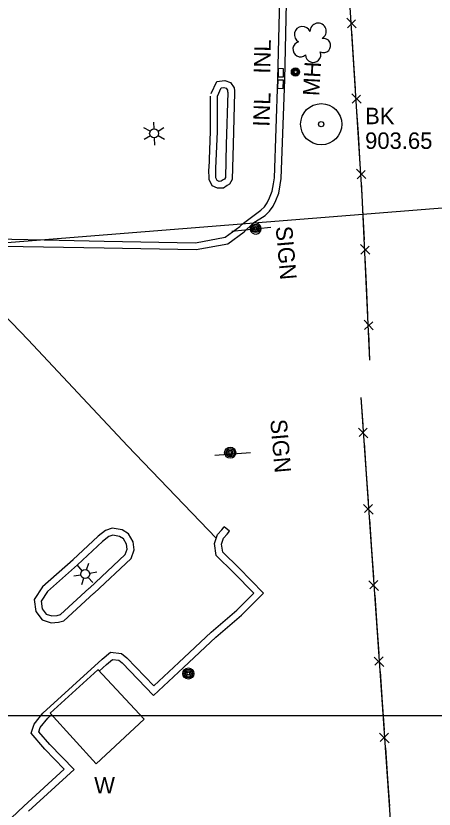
# Model space of a CAD drawing. Extents: x 353423 to 364002, y 127000 to 201942.
# Drawn here: x 360828.1 to 360980.5, y 148465.9 to 148754.9 of the extents above; entities that cross this region are included whole.
import ezdxf

# ---------------------------------------------------------------- set-up
doc = ezdxf.new("R2010")
doc.units = 0
for name, color, linetype in [('E_DTM_SlopeBottom', 7, 'Continuous'), ('E_FEN_Generic', 7, 'Continuous'), ('E_LAND_BrushLine', 7, 'Continuous'), ('E_LAND_TreeLine', 7, 'Continuous'), ('E_MISCPROP', 7, 'Continuous'), ('E_RDWY_AsphConc', 7, 'Continuous'), ('E_RDWY_Gravel', 7, 'Continuous'), ('E_UTL_ETransformer', 7, 'Continuous')]:
    doc.layers.add(name, color=color, linetype=linetype)

msp = doc.modelspace()

# ---------------------------------------------------------------- linework, layer by layer
at = {"layer": 'E_DTM_SlopeBottom'}
for p, q in [((360952.14, 148750.58), (360948.71, 148754.05)), ((360948.93, 148750.55), (360951.88, 148753.5)), ((360953.89, 148723.1), (360950.46, 148726.57)), ((360950.69, 148723.07), (360953.64, 148726.02)), ((360955.65, 148695.62), (360952.22, 148699.08)), ((360952.44, 148695.59), (360955.39, 148698.54)), ((360957.03, 148668.09), (360953.66, 148671.61)), ((360953.83, 148668.11), (360956.83, 148671.02)), ((360958.32, 148640.59), (360954.95, 148644.11)), ((360955.11, 148640.61), (360958.12, 148643.51)), ((360952.88, 148604.69), (360956.37, 148601.21)), ((360956.13, 148604.75), (360953.16, 148601.74)), ((360954.82, 148576.9), (360958.3, 148573.42)), ((360958.06, 148576.96), (360955.09, 148573.95)), ((360956.75, 148549.12), (360960.24, 148545.63)), ((360959.99, 148549.17), (360957.02, 148546.16)), ((360958.68, 148521.33), (360962.17, 148517.85)), ((360961.92, 148521.38), (360958.95, 148518.38)), ((360960.61, 148493.54), (360964.1, 148490.06)), ((360963.85, 148493.6), (360960.89, 148490.59))]:
    msp.add_line(p, q, dxfattribs=at)
for points in [[(360957.12, 148629.53), (360954.3, 148689.64), (360949.32, 148767.71), (360944.47, 148858), (360940.28, 148938.02), (360936.18, 149014.53), (360932.3, 149077.98), (360929.24, 149142.87), (360925.09, 149228.58), (360922.38, 149281.91), (360914.12, 149316.01)], [(360951.12, 148739.51), (360950.5, 148749.33)], [(360951.84, 148728.34), (360951.12, 148739.51)], [(360925.66, 148735.67), (360923.66, 148735.71), (360923.6, 148732.71), (360925.6, 148732.67), (360925.66, 148735.67)], [(360925.56, 148731.47), (360923.57, 148731.54), (360923.46, 148728.55), (360925.46, 148728.48), (360925.56, 148731.47)], [(360952.88, 148712.03), (360952.25, 148721.85)], [(360953.59, 148700.86), (360952.88, 148712.03)], [(360954.54, 148684.54), (360954.3, 148689.64), (360954, 148694.37)], [(360955.07, 148673.37), (360954.54, 148684.54)], [(360955.83, 148657.04), (360955.37, 148666.87)], [(360956.35, 148645.86), (360955.83, 148657.04)], [(360957.12, 148629.53), (360956.66, 148639.36)], [(360953.85, 148615.9), (360966.24, 148437.71), (360973.03, 148322.39), (360978.17, 148229.61), (360787.96, 148228.87), (360752.42, 148227.87)], [(360953.85, 148615.9), (360954.54, 148605.97)], [(360954.99, 148599.41), (360955.78, 148588.11)], [(360955.78, 148588.11), (360956.47, 148578.18)], [(360956.93, 148571.62), (360957.71, 148560.33)], [(360957.71, 148560.33), (360958.4, 148550.39)], [(360958.86, 148543.83), (360959.64, 148532.54)], [(360959.64, 148532.54), (360960.33, 148522.61)], [(360840.52, 148500.89), (360857.29, 148482.43), (360874.81, 148498.71), (360857.91, 148516.74)], [(360857.92, 148516.73), (360840.52, 148500.89)], [(360960.79, 148516.04), (360961.58, 148504.75)], [(360961.58, 148504.75), (360962.27, 148494.82)], [(360962.72, 148488.25), (360963.51, 148476.96)], [(360963.51, 148476.96), (360964.2, 148467.03)]]:
    msp.add_lwpolyline(points, dxfattribs=at)
at = {"layer": 'E_FEN_Generic'}
for centre, radius, start, end in [((360932.5, 148748.11), 2.97, 21.1777, 242.4116), ((360938.23, 148749.3), 2.97, 298.8286, 181.8018), ((360931.8, 148742.79), 2.78, 104.1486, 311.9216), ((360940.19, 148744.13), 2.61, 243.5338, 101.4664), ((360936.44, 148740.76), 2.78, 180.8257, 21.8367)]:
    msp.add_arc(centre, radius, start, end, dxfattribs=at)
at = {"layer": 'E_LAND_BrushLine'}
for p, q in [((360878.41, 148713.74), (360878.35, 148716.26)), ((360877, 148712.93), (360874.7, 148714.18)), ((360879.89, 148712.93), (360882.01, 148714.28)), ((360877.08, 148711.23), (360874.84, 148709.92)), ((360878.48, 148710.46), (360878.54, 148707.86)), ((360879.93, 148711.3), (360882.19, 148710.05)), ((360906.78, 148676.46), (360921, 148677.99)), ((360913.53, 148595.7), (360900.54, 148594.79)), ((360852.26, 148552.79), (360850.54, 148554.75)), ((360853.83, 148553.11), (360854.7, 148555.55)), ((360851.68, 148551.22), (360849.15, 148550.74)), ((360854.98, 148551.85), (360857.54, 148552.37)), ((360852.76, 148549.99), (360852, 148547.6)), ((360854.41, 148550.33), (360856.08, 148548.43))]:
    msp.add_line(p, q, dxfattribs=at)
for centre, radius in [((360878.46, 148712.1), 1.64), ((360915.46, 148677.47), 1.52), ((360915.42, 148677.46), 1.01), ((360915.43, 148677.46), 0.502), ((360906.17, 148595.76), 2.02), ((360906.18, 148595.77), 1.52), ((360906.14, 148595.75), 1.01), ((360906.15, 148595.75), 0.502), ((360853.32, 148551.55), 1.64), ((360890.92, 148515.32), 2.02), ((360890.93, 148515.33), 1.52), ((360890.9, 148515.3), 1.01), ((360890.91, 148515.31), 0.502)]:
    msp.add_circle(centre, radius, dxfattribs=at)
msp.add_arc((360915.45, 148677.46), 2.02, 108.7776, 80.33, dxfattribs=at)
at = {"layer": 'E_LAND_TreeLine'}
for p, q in [((358000, 148500), (363000, 148500)), ((360000, 148500), (362000, 148500))]:
    msp.add_line(p, q, dxfattribs=at)
at = {"layer": 'E_MISCPROP'}
for points in [[(360910.56, 148679.04), (360917.35, 148684.17), (360918.65, 148685.36), (360919.63, 148686.82), (360920.55, 148688.69), (360921.43, 148691.05), (360921.9, 148693.77), (360922.29, 148695.91), (360923.58, 148731.81), (360924.45, 148770.94)], [(360914.46, 148679.35), (360918.88, 148682.18), (360920.56, 148683.72), (360921.8, 148685.56), (360922.85, 148687.7), (360923.85, 148690.39), (360924.36, 148693.33), (360924.78, 148695.64), (360926.07, 148731.74), (360926.95, 148770.88)], [(360899.27, 148726.68), (360901.25, 148731.08), (360904.21, 148731.34), (360906.3, 148730.65), (360907.57, 148728.76), (360907.73, 148727.65), (360907.76, 148726.99), (360907.23, 148708.03), (360906.91, 148695.27), (360905.88, 148693.61), (360905.02, 148693.09), (360903.79, 148692.18), (360901.6, 148692.12), (360899.6, 148693.03), (360898.51, 148695.31), (360898.4, 148699.2)], [(360901.55, 148725.66), (360902.93, 148728.72), (360903.91, 148728.81), (360904.7, 148728.54), (360905.17, 148727.85), (360905.23, 148727.41), (360905.26, 148726.96), (360904.73, 148708.1), (360904.42, 148696.01), (360904.07, 148695.44), (360903.63, 148695.17), (360902.94, 148694.66), (360902.1, 148694.64), (360901.47, 148694.93), (360901, 148695.91), (360900.9, 148699.27)], [(360898.5, 148699.36), (360899.02, 148712.82), (360899.05, 148725.66)], [(360901, 148699.27), (360901.52, 148712.77), (360901.55, 148725.66)], [(360627.47, 148707.77), (360632.98, 148708.84), (360635.65, 148708.49), (360638.84, 148707.77), (360642.36, 148706.99), (360645.41, 148705.67), (360648.07, 148703.81), (360650.33, 148701.22), (360652.33, 148697.24), (360653.73, 148692.74), (360655.09, 148689.64), (360657.28, 148686.17), (360659.48, 148683.85), (360662.09, 148682.14), (360665.2, 148680.07), (360668.91, 148678.34), (360671.77, 148677.45), (360676, 148677.04), (360678.13, 148676.62), (360736.71, 148675.41), (360806.15, 148673.76), (360814.62, 148673.82), (360838.39, 148673.29)], [(360813.92, 148671.34), (360823.33, 148671.08), (360860.21, 148670.37), (360893.74, 148669.78), (360905.33, 148671.91), (360911.27, 148676.24), (360914.43, 148679.33), (360914.46, 148679.35)], [(360838.39, 148673.29), (360860.26, 148672.87), (360893.53, 148672.28), (360904.32, 148674.27), (360909.65, 148678.15), (360910.56, 148679.04)], [(360901.12, 148564.62), (360868.71, 148598.33), (360832.58, 148636.93), (360817.37, 148652.57)], [(360817.31, 148454.24), (360830.98, 148466.96), (360845.72, 148480.47), (360838.65, 148487.74), (360833.64, 148493.57), (360834.7, 148496.88), (360837.9, 148500.84), (360859.49, 148520.56), (360862.55, 148523.09), (360866.52, 148522.58), (360868.51, 148521.06), (360878.34, 148510.81), (360887.47, 148519.35), (360899.27, 148530.42), (360908.54, 148538.38), (360914.83, 148544.62), (360907.56, 148552.06), (360901.12, 148558.36), (360900.46, 148562.72), (360901.58, 148565.94), (360903.12, 148567.69), (360904.01, 148568.8)], [(360858.42, 148516.2), (360861.13, 148518.67), (360863.31, 148520.47), (360865.53, 148520.18), (360866.84, 148519.19), (360878.24, 148507.3), (360889.17, 148517.52), (360900.94, 148528.55), (360910.24, 148536.54), (360918.35, 148544.6), (360909.33, 148553.83), (360903.47, 148559.56), (360903.02, 148562.48), (360903.78, 148564.66), (360905.03, 148566.08), (360905.96, 148567.23), (360904.01, 148568.8)], [(360856.6, 148544.56), (360870.04, 148557.29), (360871.19, 148560.37), (360870.8, 148563.36), (360869.07, 148566.16), (360866.83, 148567.63), (360863.19, 148568.3), (360860.74, 148567.47), (360858.01, 148565.34), (360848.78, 148556.8)], [(360854.88, 148546.37), (360867.9, 148558.7), (360868.63, 148560.67), (360868.39, 148562.5), (360867.24, 148564.37), (360865.88, 148565.26), (360863.38, 148565.72), (360861.95, 148565.24), (360859.63, 148563.43), (360850.48, 148554.96)], [(360848.89, 148556.76), (360837.74, 148546.85), (360834.72, 148542.3), (360835.31, 148537.92), (360837.63, 148534.84), (360840.95, 148533.79), (360843.54, 148534.02), (360845.53, 148534.56), (360856.5, 148544.6)], [(360850.55, 148554.89), (360839.64, 148545.2), (360837.32, 148541.7), (360837.7, 148538.9), (360839.15, 148536.98), (360841.22, 148536.32), (360843.09, 148536.49), (360844.29, 148536.82), (360854.81, 148546.45)], [(360832.68, 148465.12), (360849.31, 148480.36), (360840.49, 148489.43), (360836.45, 148494.14), (360836.94, 148495.67), (360839.73, 148499.12), (360841.04, 148500.32)]]:
    msp.add_lwpolyline(points, dxfattribs=at)
at = {"layer": 'E_RDWY_AsphConc'}
for radius in [7.5, 0.96]:
    msp.add_circle((360939.34, 148715.47), radius, dxfattribs=at)
at = {"layer": 'E_RDWY_Gravel'}
msp.add_lwpolyline([(361611.66, 148734.88), (360454.25, 148642.69)], dxfattribs=at)
msp.add_lwpolyline([(361611.66, 148734.88), (360454.25, 148642.69)], dxfattribs=at)
at = {"layer": 'E_UTL_ETransformer'}
for centre, radius in [((360929.96, 148734.5), 1.5), ((360929.97, 148734.51), 1.22), ((360929.98, 148734.5), 0.968), ((360929.98, 148734.47), 0.605)]:
    msp.add_circle(centre, radius, dxfattribs=at)

# ---------------------------------------------------------------- texts
at = {"layer": 'E_DTM_SlopeBottom'}
for s, rotation, p in [('INL', 88.7151, (360920.73, 148733.83)), ('INL', 87.9481, (360920.47, 148714.46)), ('W', 0.1317, (360856.62, 148471.61))]:
    msp.add_text(s, height=6, rotation=rotation, dxfattribs=at).set_placement(p)
at = {"layer": 'E_LAND_BrushLine'}
for p in [(360922.76, 148678.08), (360920.77, 148607.73)]:
    msp.add_text('SIGN', height=6, rotation=274.9763, dxfattribs=at).set_placement(p)
at = {"layer": 'E_RDWY_AsphConc'}
for s, p in [('BK', (360955.34, 148715.47)), ('903.65', (360955.34, 148706.47))]:
    msp.add_text(s, height=6, dxfattribs=at).set_placement(p)
at = {"layer": 'E_UTL_ETransformer'}
msp.add_text('MH', height=6, rotation=86.8396, dxfattribs=at).set_placement((360938.62, 148725.62))

doc.saveas('drawing.dxf')
